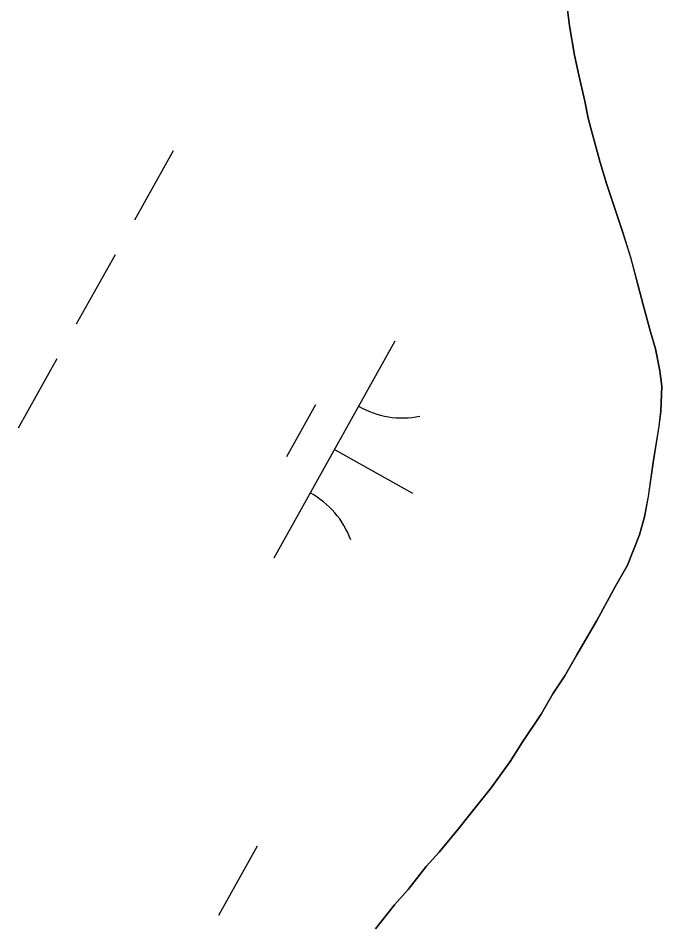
# Model space of a CAD drawing. Extents: x 3923531 to 3943530, y 207391 to 229799.
# Drawn here: x 3939808 to 3939937.6, y 222120.1 to 222303.5 of the extents above; entities that cross this region are included whole.
import ezdxf

# ---------------------------------------------------------------- set-up
doc = ezdxf.new("R2010")
doc.units = 0
doc.layers.add('V-TOPO-SHOR', color=7, linetype='Continuous')
doc.layers.add('V-WETL-SWMP', color=7, linetype='Continuous')

msp = doc.modelspace()

# ---------------------------------------------------------------- linework, layer by layer
at = {"layer": 'V-TOPO-SHOR'}
msp.add_lwpolyline([(3939879.91, 222120.07), (3939883.73, 222124.94), (3939886.54, 222127.99), (3939890.16, 222132.67), (3939892.78, 222135.51), (3939896.6, 222140.18), (3939899.21, 222143.44), (3939903.23, 222148.52), (3939907.04, 222153.8), (3939909.45, 222157.65), (3939913.27, 222163.34), (3939915.67, 222167.4), (3939918.08, 222171.05), (3939920.49, 222175.31), (3939924.5, 222182.21), (3939928.3, 222189.11), (3939930.71, 222193.37), (3939933.11, 222199.45), (3939934.1, 222203.1), (3939934.89, 222207.15), (3939935.86, 222214.04), (3939937.04, 222221.33), (3939937.42, 222224.36), (3939937.6, 222229.42), (3939937.18, 222232.45), (3939936.35, 222236.9), (3939935.32, 222240.33), (3939933.87, 222245.79), (3939932.84, 222249.63), (3939931.4, 222255.08), (3939929.75, 222260.33), (3939928.51, 222264.17), (3939926.46, 222270.23), (3939925.22, 222274.47), (3939923.57, 222280.33), (3939922.75, 222283.36), (3939922.12, 222286.8), (3939920.88, 222292.05), (3939920.05, 222296.09), (3939919.01, 222301.96), (3939918.38, 222306.81)], dxfattribs=at)
at = {"layer": 'V-WETL-SWMP'}
for p, q in [((3939918.38, 222306.81), (3939919.01, 222301.96)), ((3939919.01, 222301.96), (3939920.05, 222296.09)), ((3939920.05, 222296.09), (3939920.88, 222292.05)), ((3939920.88, 222292.05), (3939922.12, 222286.8)), ((3939922.12, 222286.8), (3939922.75, 222283.36)), ((3939922.75, 222283.36), (3939923.57, 222280.33)), ((3939923.57, 222280.33), (3939925.22, 222274.47)), ((3939839.18, 222276.8), (3939831.38, 222262.83)), ((3939925.22, 222274.47), (3939926.46, 222270.23)), ((3939926.46, 222270.23), (3939928.51, 222264.17)), ((3939928.51, 222264.17), (3939929.75, 222260.33)), ((3939929.75, 222260.33), (3939931.39, 222255.08)), ((3939827.47, 222255.84), (3939819.67, 222241.88)), ((3939931.39, 222255.08), (3939932.84, 222249.63)), ((3939932.84, 222249.63), (3939933.87, 222245.79)), ((3939933.87, 222245.79), (3939935.32, 222240.33)), ((3939935.32, 222240.33), (3939936.35, 222236.9)), ((3939883.86, 222238.43), (3939859.47, 222194.78)), ((3939936.35, 222236.9), (3939937.18, 222232.45)), ((3939815.77, 222234.89), (3939807.97, 222220.92)), ((3939937.18, 222232.45), (3939937.6, 222229.42)), ((3939937.6, 222229.42), (3939937.42, 222224.36)), ((3939867.86, 222225.61), (3939862, 222215.13)), ((3939937.42, 222224.36), (3939937.03, 222221.33)), ((3939937.03, 222221.33), (3939935.86, 222214.04)), ((3939871.67, 222216.61), (3939887.38, 222207.83)), ((3939935.86, 222214.04), (3939934.88, 222207.15)), ((3939934.88, 222207.15), (3939934.1, 222203.1)), ((3939934.1, 222203.1), (3939933.1, 222199.46)), ((3939933.1, 222199.46), (3939930.71, 222193.37)), ((3939930.71, 222193.37), (3939928.3, 222189.11)), ((3939928.3, 222189.11), (3939924.5, 222182.21)), ((3939924.5, 222182.21), (3939920.49, 222175.31)), ((3939920.49, 222175.31), (3939918.08, 222171.05)), ((3939918.08, 222171.05), (3939915.67, 222167.4)), ((3939915.67, 222167.4), (3939913.27, 222163.34)), ((3939913.27, 222163.34), (3939909.45, 222157.65)), ((3939909.45, 222157.65), (3939907.04, 222153.8)), ((3939907.04, 222153.8), (3939903.23, 222148.52)), ((3939903.23, 222148.52), (3939899.21, 222143.44)), ((3939899.21, 222143.44), (3939896.6, 222140.19)), ((3939896.6, 222140.19), (3939892.78, 222135.51)), ((3939856.12, 222136.75), (3939848.31, 222122.78)), ((3939892.78, 222135.51), (3939890.16, 222132.67)), ((3939890.16, 222132.67), (3939886.54, 222127.99)), ((3939886.54, 222127.99), (3939883.73, 222124.95)), ((3939883.73, 222124.95), (3939879.91, 222120.07))]:
    msp.add_line(p, q, dxfattribs=at)
for centre, start, end in [((3939885.34, 222240.6), 240.0381, 281.5817), ((3939858.4, 222192.38), 20.0381, 61.5817)]:
    msp.add_arc(centre, 17.62, start, end, dxfattribs=at)

doc.saveas('drawing.dxf')
